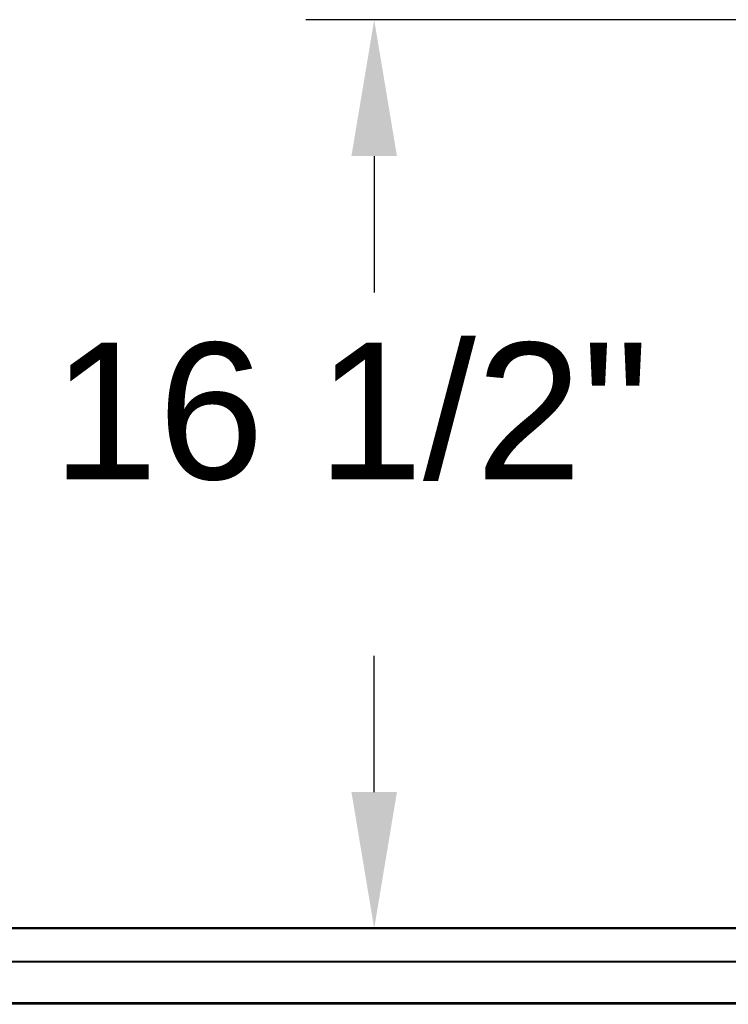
# Model space of a CAD drawing. Header units: inches. Extents: x 170 to 284, y 215 to 248.
# Tile 764 of 1056: x 230.492 to 230.979, y 225.238 to 225.915. Entities that reach past the tile are written whole.
import ezdxf

# ---------------------------------------------------------------- set-up
doc = ezdxf.new("R2010")
doc.units = ezdxf.units.IN
doc.header["$LTSCALE"] = 0.25
doc.header["$MEASUREMENT"] = 0
doc.layers.add('ANNOTATIONS', color=1, linetype='Continuous')
doc.layers.add('RH TOP OF HOOD', color=7, linetype='Continuous')
doc.styles.add('ARIAL', font='arial.ttf', dxfattribs={"height": 0.09375})

msp = doc.modelspace()

# ---------------------------------------------------------------- linework, layer by layer
at = {"layer": 'ANNOTATIONS'}
for p, q in [((231.27009, 225.91495), (230.68828, 225.91495)), ((230.73516, 225.8212), (230.73516, 225.72745)), ((230.73516, 225.38385), (230.73516, 225.4776))]:
    msp.add_line(p, q, dxfattribs=at)
for points in [[(230.71953, 225.8212), (230.75078, 225.8212), (230.73516, 225.91495)], [(230.71953, 225.38385), (230.75078, 225.38385), (230.73516, 225.2901)]]:
    msp.add_solid(points, dxfattribs=at)
at = {"layer": 'RH TOP OF HOOD'}
for p, q in [((231.22278, 225.29065), (229.28678, 225.29065)), ((229.28678, 225.2901), (231.22278, 225.2901)), ((229.28678, 225.26771), (231.22278, 225.26771)), ((229.28678, 225.26714), (231.22278, 225.26714)), ((231.22278, 225.23903), (227.13676, 225.23903)), ((231.22278, 225.23798), (227.13676, 225.23798))]:
    msp.add_line(p, q, dxfattribs=at)

# ---------------------------------------------------------------- texts
at = {"layer": 'ANNOTATIONS', "insert": (230.71909, 225.64525), "char_height": 0.09375, "attachment_point": 5, "style": 'ARIAL'}
msp.add_mtext('\\A1;16 1/2"', dxfattribs=at)

doc.saveas('drawing.dxf')
